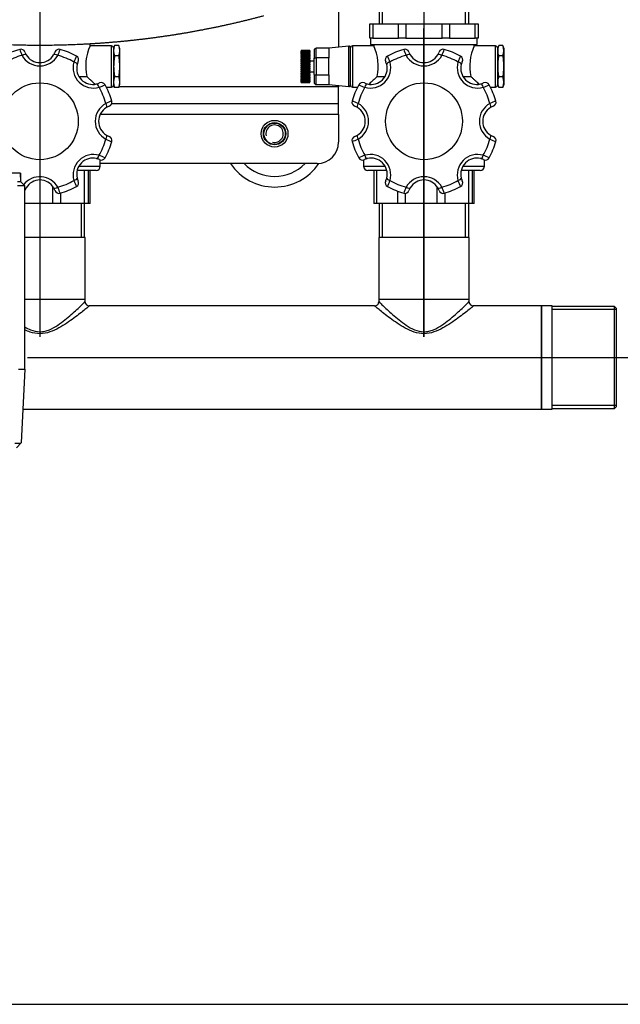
# Model space of a CAD drawing. Extents: x -132501 to 411300, y -42818 to 427495.
# Tile 285 of 330: x 249434 to 249716, y 241340 to 241801. Entities that reach past the tile are written whole.
import ezdxf

# ---------------------------------------------------------------- set-up
doc = ezdxf.new("R2010")
doc.units = 0
doc.header["$LTSCALE"] = 50
doc.linetypes.add('CENTER2', pattern=[28.575, 19.05, -3.175, 3.175, -3.175])
for name, color, linetype in [('11_FIBOX_MCE14_M', 7, 'CONTINUOUS'), ('405809_-_FT_STUT', 7, 'CONTINUOUS'), ('91040265_-_FT_ST', 7, 'CONTINUOUS'), ('96053355_-_FT_NI', 7, 'CONTINUOUS'), ('96055565_-_VIBRA', 7, 'CONTINUOUS'), ('96158847_-_FT_RO', 7, 'CONTINUOUS'), ('96308586', 7, 'CONTINUOUS'), ('97823497_-_HAHN-', 7, 'CONTINUOUS'), ('97823500_-_VENTI', 7, 'CONTINUOUS'), ('97823502_-_STOPF', 7, 'CONTINUOUS'), ('BOLZEN_DIN_976_1', 7, 'CONTINUOUS'), ('CRIE_5-4_A_FLEXI', 7, 'CONTINUOUS'), ('Default', 7, 'CONTINUOUS'), ('SCHEIBE_DIN_125_', 7, 'CONTINUOUS'), ('SF_LAYOUT', 7, 'CONTINUOUS')]:
    doc.layers.add(name, color=color, linetype=linetype)

# ---------------------------------------------------------------- blocks, each defined once
blk = doc.blocks.new('SEANNOT_GROUP10')
at = {"layer": 'Default', "color": 7, "linetype": 'CENTER2'}
blk.add_line((104.388, 90.336), (104.388, 36.266), dxfattribs=at)
blk = doc.blocks.new('SEANNOT_GROUP13')
at = {"layer": 'Default', "color": 7, "linetype": 'CENTER2'}
blk.add_line((122.388, 36.266), (122.388, 50.711), dxfattribs=at)
blk = doc.blocks.new('SEANNOT_GROUP15')
at = {"layer": 'Default', "color": 7, "linetype": 'CENTER2'}
blk.add_line((103.803, 35.301), (132.465, 35.301), dxfattribs=at)
blk = doc.blocks.new('SEANNOT_GROUP18')
at = {"layer": 'Default', "color": 7, "linetype": 'CENTER2'}
blk.add_line((122.388, 86.536), (122.388, 36.266), dxfattribs=at)
blk = doc.blocks.new('SE1')
at = {"layer": '11_FIBOX_MCE14_M', "color": 7, "linetype": 'Continuous'}
for p, q in [((103.476, 43.936), (103.083, 43.936)), ((103.484, 43.936), (103.476, 43.936)), ((103.476, 43.936), (103.483, 43.536)), ((103.492, 43.533), (103.484, 43.936)), ((103.488, 43.536), (103.338, 43.536)), ((103.488, 43.536), (103.688, 43.336)), ((103.688, 43.336), (103.338, 43.336)), ((103.688, 34.756), (103.688, 43.336)), ((103.389, 34.756), (103.688, 34.756)), ((103.688, 34.756), (103.507, 31.301)), ((103.688, 34.736), (103.687, 34.736)), ((103.688, 34.736), (103.688, 34.756)), ((103.507, 31.301), (103.288, 31.074))]:
    blk.add_line(p, q, dxfattribs=at)
blk.add_arc((103.32, 32.974), 1.683, 266.1499, 276.375, dxfattribs=at)
at = {"layer": '405809_-_FT_STUT', "color": 7, "linetype": 'Continuous'}
for p, q in [((127.888, 32.886), (127.888, 37.716)), ((128.388, 37.716), (127.888, 37.716)), ((128.388, 32.886), (128.388, 37.716)), ((131.313, 37.691), (128.388, 37.691)), ((131.388, 37.543), (128.388, 37.543)), ((131.313, 32.911), (131.313, 37.691)), ((131.388, 37.616), (131.313, 37.691)), ((131.388, 37.616), (131.388, 32.986)), ((127.888, 32.886), (128.388, 32.886)), ((131.388, 33.059), (128.388, 33.059)), ((128.388, 32.911), (131.313, 32.911)), ((131.313, 32.911), (131.388, 32.986))]:
    blk.add_line(p, q, dxfattribs=at)
at = {"layer": '91040265_-_FT_ST', "color": 7, "linetype": 'Continuous'}
for p, q in [((106.336, 40.916), (106.336, 42.516)), ((106.484, 40.916), (106.484, 42.516)), ((120.293, 42.516), (120.293, 40.916)), ((120.441, 40.916), (120.441, 42.516)), ((124.336, 40.916), (124.336, 42.516)), ((124.484, 40.916), (124.484, 42.516)), ((106.508, 40.916), (103.688, 40.916)), ((106.508, 38.016), (106.508, 40.916)), ((124.508, 40.916), (120.268, 40.916)), ((120.268, 40.916), (120.268, 38.016)), ((124.508, 38.016), (124.508, 40.916)), ((106.508, 38.016), (103.688, 38.016)), ((124.508, 38.016), (120.268, 38.016))]:
    blk.add_line(p, q, dxfattribs=at)
at = {"layer": '96053355_-_FT_NI', "color": 7, "linetype": 'Continuous'}
for p, q in [((120.293, 53.636), (120.293, 50.936)), ((120.441, 50.936), (120.441, 53.636)), ((124.336, 50.936), (124.336, 53.636)), ((124.484, 50.936), (124.484, 53.636))]:
    blk.add_line(p, q, dxfattribs=at)
at = {"layer": '96055565_-_VIBRA', "color": 7, "linetype": 'Continuous'}
for radius, start, end in [(2.5, 214.0558, 326.018), (2, 224.427, 315.573)]:
    blk.add_arc((115.388, 45.786), radius, start, end, dxfattribs=at)
at = {"layer": '96158847_-_FT_RO', "color": 7, "linetype": 'Continuous'}
for p, q in [((106.508, 38.016), (103.688, 38.016)), ((106.508, 37.901), (106.508, 38.016)), ((124.508, 38.016), (120.268, 38.016)), ((120.268, 38.016), (120.268, 37.916)), ((124.508, 37.901), (124.508, 38.016)), ((120.068, 37.716), (106.692, 37.716)), ((127.888, 37.716), (124.692, 37.716)), ((127.888, 37.716), (127.888, 32.886)), ((103.59, 32.886), (127.888, 32.886))]:
    blk.add_line(p, q, dxfattribs=at)
for centre, radius, start, end in [((106.707, 37.915), 0.199, 184.2585, 267.4052), ((120.072, 37.911), 0.194, 266.7532, 1.5491), ((124.707, 37.915), 0.199, 184.2585, 267.4052)]:
    blk.add_arc(centre, radius, start, end, dxfattribs=at)
for points, knots in [([(103.684, 36.732), (103.767, 36.683), (103.855, 36.638), (104.085, 36.544), (104.237, 36.507), (104.467, 36.507), (104.545, 36.517), (104.695, 36.55), (104.767, 36.574), (104.975, 36.66), (105.105, 36.736), (105.344, 36.894), (105.455, 36.978), (105.668, 37.147), (105.768, 37.233), (105.953, 37.395), (106.039, 37.473), (106.196, 37.617), (106.266, 37.683), (106.382, 37.794), (106.429, 37.839), (106.492, 37.899), (106.508, 37.916), (106.508, 37.916)], [0.1982365, 0.1982365, 0.1982365, 0.1982365, 0.21875, 0.21875, 0.25, 0.25, 0.265625, 0.265625, 0.28125, 0.28125, 0.3125, 0.3125, 0.34375, 0.34375, 0.375, 0.375, 0.40625, 0.40625, 0.4375, 0.4375, 0.46875, 0.46875, 0.499375, 0.499375, 0.499375, 0.499375]), ([(120.268, 37.916), (120.268, 37.916), (120.286, 37.899), (120.35, 37.837), (120.397, 37.791), (120.514, 37.68), (120.583, 37.616), (120.738, 37.472), (120.826, 37.393), (121.105, 37.148), (121.317, 36.97), (121.677, 36.733), (121.807, 36.658), (122.085, 36.544), (122.237, 36.507), (122.467, 36.507), (122.545, 36.517), (122.695, 36.55), (122.767, 36.574), (122.975, 36.66), (123.105, 36.736), (123.344, 36.894), (123.455, 36.978), (123.668, 37.147), (123.768, 37.233), (123.953, 37.395), (124.039, 37.473), (124.196, 37.617), (124.266, 37.683), (124.382, 37.794), (124.429, 37.839), (124.492, 37.899), (124.508, 37.916), (124.508, 37.916)], [0, 0, 0, 0, 0.03125, 0.03125, 0.0625, 0.0625, 0.09375, 0.09375, 0.125, 0.125, 0.1875, 0.1875, 0.21875, 0.21875, 0.25, 0.25, 0.265625, 0.265625, 0.28125, 0.28125, 0.3125, 0.3125, 0.34375, 0.34375, 0.375, 0.375, 0.40625, 0.40625, 0.4375, 0.4375, 0.46875, 0.46875, 0.499375, 0.499375, 0.499375, 0.499375]), ([(106.708, 37.716), (106.708, 37.716), (106.69, 37.7), (106.619, 37.643), (106.565, 37.599), (106.434, 37.494), (106.355, 37.431), (106.179, 37.294), (106.083, 37.221), (105.876, 37.069), (105.764, 36.989), (105.529, 36.832), (105.406, 36.755), (105.145, 36.612), (105.005, 36.546), (104.709, 36.447), (104.551, 36.416), (104.237, 36.414), (104.078, 36.444), (103.846, 36.52), (103.765, 36.553), (103.686, 36.59)], [0.500595, 0.500595, 0.500595, 0.500595, 0.53125, 0.53125, 0.5625, 0.5625, 0.59375, 0.59375, 0.625, 0.625, 0.65625, 0.65625, 0.6875, 0.6875, 0.71875, 0.71875, 0.75, 0.75, 0.78125, 0.78125, 0.7989749, 0.7989749, 0.7989749, 0.7989749]), ([(124.708, 37.716), (124.708, 37.716), (124.69, 37.7), (124.619, 37.643), (124.565, 37.599), (124.434, 37.494), (124.355, 37.431), (124.179, 37.294), (124.083, 37.221), (123.876, 37.069), (123.764, 36.989), (123.529, 36.832), (123.406, 36.755), (123.145, 36.612), (123.005, 36.546), (122.709, 36.447), (122.551, 36.416), (122.237, 36.414), (122.078, 36.444), (121.783, 36.541), (121.642, 36.607), (121.248, 36.821), (121.012, 36.987), (120.596, 37.293), (120.413, 37.437), (120.215, 37.596), (120.161, 37.64), (120.088, 37.7), (120.068, 37.716), (120.068, 37.716)], [0.500595, 0.500595, 0.500595, 0.500595, 0.53125, 0.53125, 0.5625, 0.5625, 0.59375, 0.59375, 0.625, 0.625, 0.65625, 0.65625, 0.6875, 0.6875, 0.71875, 0.71875, 0.75, 0.75, 0.78125, 0.78125, 0.8125, 0.8125, 0.875, 0.875, 0.9375, 0.9375, 0.96875, 0.96875, 1, 1, 1, 1])]:
    blk.add_open_spline(points, degree=3, knots=knots, dxfattribs=at)
at = {"layer": '96308586', "color": 7, "linetype": 'Continuous'}
for p, q in [((118.388, 69.636), (118.388, 49.832)), ((107.878, 47.986), (107.791, 47.986)), ((118.388, 47.986), (108.099, 47.986)), ((118.388, 48.04), (118.388, 47.986)), ((118.388, 47.186), (118.388, 47.986)), ((118.388, 47.186), (107.751, 47.186)), ((118.388, 46.686), (118.388, 47.186)), ((118.388, 46.686), (107.22, 46.686)), ((118.388, 46.686), (118.388, 45.386)), ((117.388, 44.386), (107.218, 44.386))]:
    blk.add_line(p, q, dxfattribs=at)
blk.add_circle((115.388, 45.786), 0.625, dxfattribs=at)
blk.add_arc((117.388, 45.386), 1, 270, 0, dxfattribs=at)
at = {"layer": '97823497_-_HAHN-', "color": 7, "linetype": 'Continuous'}
for p, q in [((119.848, 50.266), (119.848, 50.936)), ((119.848, 50.936), (119.994, 50.936)), ((119.994, 50.936), (121.19, 50.936)), ((119.994, 50.936), (119.994, 50.266)), ((121.19, 50.266), (121.19, 50.936)), ((121.19, 50.936), (121.543, 50.936)), ((121.543, 50.936), (123.234, 50.936)), ((121.543, 50.936), (121.543, 50.266)), ((123.234, 50.266), (123.234, 50.936)), ((123.234, 50.936), (123.587, 50.936)), ((123.587, 50.936), (124.783, 50.936)), ((123.587, 50.936), (123.587, 50.266)), ((124.783, 50.266), (124.783, 50.936)), ((124.783, 50.936), (124.929, 50.936)), ((124.929, 50.936), (124.929, 50.266)), ((107.738, 49.901), (106.733, 49.901)), ((106.738, 49.888), (106.738, 49.966)), ((107.738, 47.971), (107.738, 49.901)), ((119.038, 49.901), (119.038, 47.971)), ((120.038, 49.901), (119.038, 49.901)), ((119.994, 50.266), (119.848, 50.266)), ((119.888, 50.266), (119.888, 49.966)), ((119.888, 49.966), (124.888, 49.966)), ((119.994, 50.266), (121.19, 50.266)), ((120.038, 49.966), (120.038, 49.901)), ((121.543, 50.266), (121.19, 50.266)), ((121.543, 50.266), (123.234, 50.266)), ((123.587, 50.266), (123.234, 50.266)), ((123.587, 50.266), (124.783, 50.266)), ((125.738, 49.901), (124.733, 49.901)), ((124.738, 49.888), (124.738, 49.966)), ((124.929, 50.266), (124.783, 50.266)), ((124.888, 49.966), (124.888, 50.266)), ((125.738, 47.971), (125.738, 49.901)), ((107.838, 49.801), (107.838, 48.071)), ((118.938, 48.071), (118.938, 49.801)), ((125.838, 49.801), (125.838, 48.071)), ((106.237, 48.466), (106.582, 48.466)), ((120.195, 48.466), (120.547, 48.466)), ((124.237, 48.466), (124.582, 48.466)), ((107.499, 47.971), (107.738, 47.971)), ((119.038, 47.971), (119.278, 47.971)), ((125.499, 47.971), (125.738, 47.971)), ((107.218, 44.266), (107.218, 44.557)), ((119.558, 44.557), (119.558, 44.266)), ((125.218, 44.266), (125.218, 44.557)), ((107.018, 44.066), (106.166, 44.066)), ((106.239, 44.266), (107.218, 44.266)), ((106.482, 42.516), (106.482, 44.066)), ((106.649, 44.066), (106.649, 42.516)), ((106.739, 42.516), (106.739, 44.066)), ((106.74, 42.516), (106.74, 44.066)), ((119.558, 44.266), (120.545, 44.266)), ((120.62, 44.066), (119.758, 44.066)), ((120.037, 44.066), (120.037, 42.516)), ((120.163, 44.066), (120.163, 42.516)), ((125.018, 44.066), (124.161, 44.066)), ((124.243, 44.266), (125.218, 44.266)), ((124.482, 42.516), (124.482, 44.066)), ((124.649, 44.066), (124.649, 42.516)), ((124.739, 42.516), (124.739, 44.066)), ((124.74, 42.516), (124.74, 44.066)), ((104.999, 42.516), (104.999, 43.298)), ((105.361, 43.004), (105.361, 42.516)), ((121.158, 42.516), (121.158, 43.089)), ((121.503, 42.989), (121.503, 42.516)), ((122.999, 42.516), (122.999, 43.298)), ((123.361, 43.004), (123.361, 42.516)), ((104.999, 42.516), (103.688, 42.516)), ((105.361, 42.516), (104.999, 42.516)), ((106.482, 42.516), (105.361, 42.516)), ((106.649, 42.516), (106.482, 42.516)), ((106.739, 42.516), (106.649, 42.516)), ((106.739, 42.516), (106.74, 42.516)), ((120.163, 42.516), (120.037, 42.516)), ((121.158, 42.516), (120.163, 42.516)), ((121.503, 42.516), (121.158, 42.516)), ((122.999, 42.516), (121.503, 42.516)), ((123.361, 42.516), (122.999, 42.516)), ((124.482, 42.516), (123.361, 42.516)), ((124.649, 42.516), (124.482, 42.516)), ((124.739, 42.516), (124.649, 42.516)), ((124.739, 42.516), (124.74, 42.516))]:
    blk.add_line(p, q, dxfattribs=at)
for centre in [(104.388, 46.366), (122.388, 46.366)]:
    blk.add_circle(centre, 1.8, dxfattribs=at)
for centre, radius, start, end in [((108.87, 48.943), 2.337, 155.7918, 191.7733), ((107.738, 49.801), 0.1, 0, 90), ((119.038, 49.801), 0.1, 90, 180), ((117.915, 48.943), 2.329, 348.1648, 24.2701), ((126.87, 48.943), 2.337, 155.7918, 191.7733), ((125.738, 49.801), 0.1, 0, 90), ((104.388, 46.366), 3.5, 105.7062, 119.2938), ((104.388, 46.366), 3.2, 105.1405, 119.8595), ((103.495, 49.543), 0.2, 19.8906, 105.7062), ((105.916, 50.558), 2.608, 198.3989, 205.0326), ((104.388, 49.916), 0.955, 208.8805, 331.1195), ((104.388, 49.866), 0.75, 199.8906, 210.9306), ((104.388, 49.866), 0.75, 210.9306, 329.0694), ((104.388, 49.866), 0.75, 329.0694, 340.1094), ((105.282, 49.543), 0.2, 74.2938, 160.1094), ((102.861, 50.558), 2.609, 334.9677, 341.6008), ((104.388, 46.366), 3.2, 60.1405, 74.8595), ((104.388, 46.366), 3.5, 60.7062, 74.2938), ((108.433, 48.25), 2.608, 153.3989, 160.0326), ((106.003, 49.244), 0.2, 334.8906, 60.7062), ((120.774, 49.244), 0.2, 119.2938, 205.1094), ((122.388, 46.366), 3.5, 105.7062, 119.2938), ((118.343, 48.25), 2.609, 19.9677, 26.6008), ((122.388, 46.366), 3.2, 105.1405, 119.8595), ((121.495, 49.543), 0.2, 19.8906, 105.7062), ((123.916, 50.558), 2.608, 198.3989, 205.0326), ((122.388, 49.916), 0.955, 208.8805, 331.1195), ((122.388, 49.866), 0.75, 199.8906, 210.9306), ((122.388, 49.866), 0.75, 210.9306, 329.0694), ((122.388, 49.866), 0.75, 329.0694, 340.1094), ((123.282, 49.543), 0.2, 74.2938, 160.1094), ((120.861, 50.558), 2.609, 334.9677, 341.6008), ((122.388, 46.366), 3.2, 60.1405, 74.8595), ((122.388, 46.366), 3.5, 60.7062, 74.2938), ((126.433, 48.25), 2.608, 153.3989, 160.0326), ((124.003, 49.244), 0.2, 334.8906, 60.7062), ((106.899, 48.876), 0.955, 163.8805, 286.1195), ((106.863, 48.841), 0.75, 165.9306, 284.0694), ((106.863, 48.841), 0.75, 154.8906, 165.9306), ((119.878, 48.876), 0.955, 253.8805, 16.1195), ((119.914, 48.841), 0.75, 255.9306, 14.0694), ((119.914, 48.841), 0.75, 14.0694, 25.1094), ((124.899, 48.876), 0.955, 163.8805, 286.1195), ((124.863, 48.841), 0.75, 165.9306, 284.0694), ((124.863, 48.841), 0.75, 154.8906, 165.9306), ((106.863, 48.841), 0.75, 284.0694, 295.1094), ((106.273, 50.411), 2.609, 289.9677, 296.6008), ((107.266, 47.98), 0.2, 29.2938, 115.1094), ((104.388, 46.366), 3.5, 15.7062, 29.2938), ((107.738, 48.071), 0.1, 270, 0), ((119.038, 48.071), 0.1, 180, 270), ((122.388, 46.366), 3.5, 150.7062, 164.2938), ((119.51, 47.98), 0.2, 64.8906, 150.7062), ((120.504, 50.41), 2.608, 243.3989, 250.0326), ((119.914, 48.841), 0.75, 244.8906, 255.9306), ((124.863, 48.841), 0.75, 284.0694, 295.1094), ((124.273, 50.411), 2.609, 289.9677, 296.6008), ((125.266, 47.98), 0.2, 29.2938, 115.1094), ((122.388, 46.366), 3.5, 15.7062, 29.2938), ((125.738, 48.071), 0.1, 270, 0), ((104.388, 46.366), 3.2, 15.1405, 29.8595), ((122.388, 46.366), 3.2, 150.1405, 164.8595), ((122.388, 46.366), 3.2, 15.1405, 29.8595), ((107.938, 46.366), 0.955, 118.8805, 241.1195), ((108.581, 44.838), 2.608, 108.3989, 115.0326), ((107.888, 46.366), 0.75, 109.8906, 120.9306), ((107.565, 47.259), 0.2, 289.8906, 15.7062), ((119.212, 47.259), 0.2, 164.2938, 250.1094), ((118.196, 44.838), 2.609, 64.9677, 71.6008), ((118.888, 46.366), 0.75, 59.0694, 70.1094), ((118.838, 46.366), 0.955, 298.8805, 61.1195), ((125.938, 46.366), 0.955, 118.8805, 241.1195), ((126.581, 44.838), 2.608, 108.3989, 115.0326), ((125.888, 46.366), 0.75, 109.8906, 120.9306), ((125.565, 47.259), 0.2, 289.8906, 15.7062), ((107.888, 46.366), 0.75, 120.9306, 239.0694), ((118.888, 46.366), 0.75, 300.9306, 59.0694), ((125.888, 46.366), 0.75, 120.9306, 239.0694), ((107.888, 46.366), 0.75, 239.0694, 250.1094), ((118.888, 46.366), 0.75, 289.8906, 300.9306), ((125.888, 46.366), 0.75, 239.0694, 250.1094), ((104.388, 46.366), 3.2, 330.1405, 344.8595), ((104.388, 46.366), 3.5, 330.7062, 344.2938), ((108.581, 47.893), 2.609, 244.9677, 251.6008), ((107.565, 45.472), 0.2, 344.2938, 70.1094), ((119.212, 45.472), 0.2, 109.8906, 195.7062), ((118.196, 47.893), 2.608, 288.3989, 295.0326), ((122.388, 46.366), 3.5, 195.7062, 209.2938), ((122.388, 46.366), 3.2, 195.1405, 209.8595), ((122.388, 46.366), 3.2, 330.1405, 344.8595), ((122.388, 46.366), 3.5, 330.7062, 344.2938), ((126.581, 47.893), 2.609, 244.9677, 251.6008), ((125.565, 45.472), 0.2, 344.2938, 70.1094), ((106.899, 43.856), 0.955, 73.8805, 196.1195), ((106.273, 42.321), 2.608, 63.3989, 70.0326), ((120.504, 42.321), 2.609, 109.9677, 116.6008), ((119.878, 43.856), 0.955, 343.8805, 106.1195), ((124.899, 43.856), 0.955, 73.8805, 196.1195), ((124.273, 42.321), 2.608, 63.3989, 70.0326), ((106.863, 43.891), 0.75, 75.9306, 194.0694), ((106.863, 43.891), 0.75, 64.8906, 75.9306), ((107.266, 44.751), 0.2, 244.8906, 330.7062), ((119.51, 44.751), 0.2, 209.2938, 295.1094), ((119.914, 43.891), 0.75, 104.0694, 115.1094), ((119.914, 43.891), 0.75, 345.9306, 104.0694), ((124.863, 43.891), 0.75, 75.9306, 194.0694), ((124.863, 43.891), 0.75, 64.8906, 75.9306), ((125.266, 44.751), 0.2, 244.8906, 330.7062), ((107.018, 44.266), 0.2, 270, 0), ((119.758, 44.266), 0.2, 180, 270), ((125.018, 44.266), 0.2, 270, 0), ((104.388, 42.816), 0.955, 28.8805, 142.8904), ((104.388, 42.866), 0.75, 30.9306, 149.0694), ((104.388, 46.366), 3.2, 285.1405, 299.8595), ((108.433, 44.481), 2.609, 199.9677, 206.6008), ((106.003, 43.488), 0.2, 299.2938, 25.1094), ((106.863, 43.891), 0.75, 194.0694, 205.1094), ((120.774, 43.488), 0.2, 154.8906, 240.7062), ((119.914, 43.891), 0.75, 334.8906, 345.9306), ((118.344, 44.481), 2.608, 333.3989, 340.0326), ((122.388, 46.366), 3.2, 240.1405, 254.8595), ((122.388, 42.816), 0.955, 28.8805, 151.1195), ((122.388, 42.866), 0.75, 30.9306, 149.0694), ((122.388, 46.366), 3.2, 285.1405, 299.8595), ((126.433, 44.481), 2.609, 199.9677, 206.6008), ((124.003, 43.488), 0.2, 299.2938, 25.1094), ((124.863, 43.891), 0.75, 194.0694, 205.1094), ((104.388, 42.866), 0.75, 149.0694, 160.1094), ((104.388, 42.866), 0.75, 19.8906, 30.9306), ((105.282, 43.189), 0.2, 199.8906, 285.7062), ((102.861, 42.173), 2.608, 18.3989, 25.0326), ((104.388, 46.366), 3.5, 285.7062, 299.2938), ((122.388, 46.366), 3.5, 240.7062, 254.2938), ((123.916, 42.173), 2.609, 154.9677, 161.6008), ((121.495, 43.189), 0.2, 254.2938, 340.1094), ((122.388, 42.866), 0.75, 149.0694, 160.1094), ((122.388, 42.866), 0.75, 19.8906, 30.9306), ((123.282, 43.189), 0.2, 199.8906, 285.7062), ((120.861, 42.173), 2.608, 18.3989, 25.0326), ((122.388, 46.366), 3.5, 285.7062, 299.2938)]:
    blk.add_arc(centre, radius, start, end, dxfattribs=at)
for centre, major_axis, start_param, end_param in [((103.573, 49.377), (-0.172, -0.103), 3.141593, 4.603327), ((105.203, 49.377), (0.172, -0.103), 1.679859, 3.141593), ((121.573, 49.377), (-0.172, -0.103), 3.141593, 4.603327), ((123.203, 49.377), (0.172, -0.103), 1.679859, 3.141593), ((105.942, 49.072), (-0.194, 0.049), 3.141593, 4.603327), ((120.835, 49.072), (0.194, 0.049), 1.679859, 3.141593), ((123.942, 49.072), (-0.194, 0.049), 3.141593, 4.603327), ((107.094, 47.919), (0.049, -0.194), 1.679859, 3.141593), ((119.683, 47.919), (-0.049, -0.194), 3.141593, 4.603327), ((125.094, 47.919), (0.049, -0.194), 1.679859, 3.141593), ((107.4, 47.181), (-0.103, 0.172), 3.141593, 4.603327), ((119.377, 47.181), (-0.103, -0.172), 4.821451, 6.283185), ((125.4, 47.181), (-0.103, 0.172), 3.141593, 4.603327), ((107.4, 45.551), (-0.103, -0.172), 1.679859, 3.141593), ((119.377, 45.551), (0.103, -0.172), 3.141593, 4.603327), ((125.4, 45.551), (-0.103, -0.172), 1.679859, 3.141593), ((107.094, 44.812), (0.049, 0.194), 3.141593, 4.603327), ((119.683, 44.812), (-0.049, 0.194), 1.679859, 3.141593), ((125.094, 44.812), (0.049, 0.194), 3.141593, 4.603327), ((105.942, 43.66), (-0.194, -0.049), 1.679859, 3.141593), ((120.835, 43.66), (0.194, -0.049), 3.141593, 4.603327), ((123.942, 43.66), (-0.194, -0.049), 1.679859, 3.141593), ((103.573, 43.354), (-0.172, 0.103), 2.509552, 3.141593), ((105.203, 43.354), (0.172, 0.103), 3.141593, 4.603327), ((121.573, 43.354), (-0.172, 0.103), 1.679859, 3.141593), ((123.203, 43.354), (0.172, 0.103), 3.141593, 4.603327)]:
    blk.add_ellipse(centre, major_axis=major_axis, ratio=0.387206, start_param=start_param, end_param=end_param, dxfattribs=at)
for points, knots in [([(106.971, 48.105), (106.963, 48.113), (106.954, 48.12), (106.894, 48.174), (106.837, 48.227), (106.745, 48.312), (106.713, 48.342), (106.648, 48.403), (106.615, 48.434), (106.582, 48.466)], [0.729025, 0.729025, 0.729025, 0.729025, 0.75, 0.75, 0.875, 0.875, 0.9375, 0.9375, 1, 1, 1, 1]), ([(120.195, 48.466), (120.128, 48.402), (120.064, 48.342), (119.972, 48.257), (119.942, 48.229), (119.885, 48.176), (119.857, 48.152), (119.82, 48.117), (119.808, 48.107), (119.796, 48.096)], [0, 0, 0, 0, 0.125, 0.125, 0.1875, 0.1875, 0.25, 0.25, 0.2801282, 0.2801282, 0.2801282, 0.2801282]), ([(124.971, 48.105), (124.963, 48.113), (124.954, 48.12), (124.894, 48.174), (124.837, 48.227), (124.745, 48.312), (124.713, 48.342), (124.648, 48.403), (124.615, 48.434), (124.582, 48.466)], [0.729025, 0.729025, 0.729025, 0.729025, 0.75, 0.75, 0.875, 0.875, 0.9375, 0.9375, 1, 1, 1, 1])]:
    blk.add_open_spline(points, degree=3, knots=knots, dxfattribs=at)
at = {"layer": '97823500_-_VENTI', "color": 7, "linetype": 'Continuous'}
for p, q in [((118.873, 49.88), (117.928, 49.786)), ((118.873, 47.991), (118.873, 49.88)), ((118.928, 49.831), (118.928, 48.041)), ((116.638, 49.685), (116.638, 49.683)), ((117.038, 49.685), (116.638, 49.685)), ((116.638, 49.676), (116.638, 49.683)), ((116.638, 49.683), (117.038, 49.683)), ((116.638, 49.676), (116.638, 49.668)), ((117.038, 49.676), (116.638, 49.676)), ((116.638, 49.656), (116.638, 49.668)), ((116.638, 49.668), (117.038, 49.668)), ((116.638, 49.656), (116.638, 49.642)), ((117.038, 49.656), (116.638, 49.656)), ((116.638, 49.624), (116.638, 49.642)), ((116.638, 49.642), (117.038, 49.642)), ((116.638, 49.624), (116.638, 49.605)), ((117.038, 49.624), (116.638, 49.624)), ((116.638, 49.581), (116.638, 49.605)), ((116.638, 49.605), (117.038, 49.605)), ((116.638, 49.581), (116.638, 49.557)), ((117.038, 49.581), (116.638, 49.581)), ((116.638, 49.527), (116.638, 49.557)), ((116.638, 49.557), (117.038, 49.557)), ((116.638, 49.527), (116.638, 49.499)), ((117.038, 49.527), (116.638, 49.527)), ((116.638, 49.465), (116.638, 49.499)), ((116.638, 49.499), (117.038, 49.499)), ((116.638, 49.465), (116.638, 49.433)), ((117.038, 49.465), (116.638, 49.465)), ((116.638, 49.394), (116.638, 49.433)), ((116.638, 49.433), (117.038, 49.433)), ((116.638, 49.394), (116.638, 49.359)), ((117.038, 49.394), (116.638, 49.394)), ((116.638, 49.316), (116.638, 49.359)), ((116.638, 49.359), (117.038, 49.359)), ((117.038, 49.685), (117.038, 49.683)), ((117.038, 49.676), (117.038, 49.683)), ((117.038, 49.676), (117.038, 49.668)), ((117.038, 49.656), (117.038, 49.668)), ((117.038, 49.656), (117.038, 49.642)), ((117.038, 49.624), (117.038, 49.642)), ((117.038, 49.624), (117.038, 49.605)), ((117.038, 49.581), (117.038, 49.605)), ((117.038, 49.581), (117.038, 49.557)), ((117.038, 49.527), (117.038, 49.557)), ((117.038, 49.527), (117.038, 49.499)), ((117.038, 49.465), (117.038, 49.499)), ((117.038, 49.465), (117.038, 49.433)), ((117.038, 49.394), (117.038, 49.433)), ((117.038, 49.394), (117.038, 49.359)), ((117.038, 49.316), (117.038, 49.359)), ((117.238, 49.686), (117.238, 49.31)), ((117.338, 49.336), (117.338, 49.786)), ((117.928, 49.786), (117.338, 49.786)), ((117.928, 49.786), (117.928, 49.336)), ((118.938, 49.786), (118.928, 49.786)), ((116.638, 49.316), (116.638, 49.278)), ((117.038, 49.316), (116.638, 49.316)), ((116.638, 49.232), (116.638, 49.278)), ((116.638, 49.278), (117.038, 49.278)), ((116.638, 49.232), (116.638, 49.191)), ((117.038, 49.232), (116.638, 49.232)), ((116.638, 49.144), (116.638, 49.191)), ((116.638, 49.191), (117.038, 49.191)), ((116.638, 49.144), (116.638, 49.101)), ((117.038, 49.144), (116.638, 49.144)), ((116.638, 49.052), (116.638, 49.101)), ((116.638, 49.101), (117.038, 49.101)), ((116.638, 49.052), (116.638, 49.008)), ((117.038, 49.052), (116.638, 49.052)), ((116.638, 48.958), (116.638, 49.008)), ((116.638, 49.008), (117.038, 49.008)), ((116.638, 48.958), (116.638, 48.914)), ((117.038, 48.958), (116.638, 48.958)), ((116.638, 48.864), (116.638, 48.914)), ((116.638, 48.914), (117.038, 48.914)), ((117.038, 49.316), (117.038, 49.278)), ((117.038, 49.232), (117.038, 49.278)), ((117.038, 49.232), (117.038, 49.191)), ((117.038, 49.144), (117.038, 49.191)), ((117.238, 49.186), (117.038, 49.186)), ((117.038, 49.144), (117.038, 49.101)), ((117.038, 49.052), (117.038, 49.101)), ((117.038, 49.052), (117.038, 49.008)), ((117.038, 48.958), (117.038, 49.008)), ((117.038, 48.958), (117.038, 48.914)), ((117.038, 48.864), (117.038, 48.914)), ((117.238, 48.562), (117.238, 49.31)), ((117.928, 49.336), (117.338, 49.336)), ((117.338, 49.336), (117.338, 48.536)), ((117.928, 48.536), (117.928, 49.336)), ((118.938, 49.336), (118.928, 49.336)), ((116.638, 48.864), (116.638, 48.82)), ((117.038, 48.864), (116.638, 48.864)), ((116.638, 48.771), (116.638, 48.82)), ((116.638, 48.82), (117.038, 48.82)), ((116.638, 48.771), (116.638, 48.728)), ((117.038, 48.771), (116.638, 48.771)), ((116.638, 48.68), (116.638, 48.728)), ((116.638, 48.728), (117.038, 48.728)), ((116.638, 48.68), (116.638, 48.639)), ((117.038, 48.68), (116.638, 48.68)), ((116.638, 48.594), (116.638, 48.639)), ((116.638, 48.639), (117.038, 48.639)), ((116.638, 48.594), (116.638, 48.555)), ((117.038, 48.594), (116.638, 48.594)), ((116.638, 48.513), (116.638, 48.555)), ((116.638, 48.555), (117.038, 48.555)), ((116.638, 48.513), (116.638, 48.477)), ((117.038, 48.513), (116.638, 48.513)), ((116.638, 48.439), (116.638, 48.477)), ((116.638, 48.477), (117.038, 48.477)), ((116.638, 48.439), (116.638, 48.406)), ((117.038, 48.439), (116.638, 48.439)), ((117.038, 48.864), (117.038, 48.82)), ((117.038, 48.771), (117.038, 48.82)), ((117.038, 48.771), (117.038, 48.728)), ((117.038, 48.68), (117.038, 48.728)), ((117.038, 48.686), (117.238, 48.686)), ((117.038, 48.68), (117.038, 48.639)), ((117.038, 48.594), (117.038, 48.639)), ((117.038, 48.594), (117.038, 48.555)), ((117.038, 48.513), (117.038, 48.555)), ((117.038, 48.513), (117.038, 48.477)), ((117.038, 48.439), (117.038, 48.477)), ((117.038, 48.439), (117.038, 48.406)), ((117.238, 48.562), (117.238, 48.186)), ((117.338, 48.536), (117.928, 48.536)), ((117.338, 48.086), (117.338, 48.536)), ((117.928, 48.536), (117.928, 48.086)), ((118.928, 48.536), (118.938, 48.536)), ((116.638, 48.372), (116.638, 48.406)), ((116.638, 48.406), (117.038, 48.406)), ((116.638, 48.372), (116.638, 48.344)), ((117.038, 48.372), (116.638, 48.372)), ((116.638, 48.315), (116.638, 48.344)), ((116.638, 48.344), (117.038, 48.344)), ((116.638, 48.315), (116.638, 48.291)), ((117.038, 48.315), (116.638, 48.315)), ((116.638, 48.267), (116.638, 48.291)), ((116.638, 48.291), (117.038, 48.291)), ((116.638, 48.267), (116.638, 48.248)), ((117.038, 48.267), (116.638, 48.267)), ((116.638, 48.23), (116.638, 48.248)), ((116.638, 48.248), (117.038, 48.248)), ((116.638, 48.23), (116.638, 48.216)), ((117.038, 48.23), (116.638, 48.23)), ((116.638, 48.204), (116.638, 48.216)), ((116.638, 48.216), (117.038, 48.216)), ((116.638, 48.204), (116.638, 48.195)), ((117.038, 48.204), (116.638, 48.204)), ((116.638, 48.189), (116.638, 48.195)), ((116.638, 48.195), (117.038, 48.195)), ((116.638, 48.189), (116.638, 48.186)), ((117.038, 48.189), (116.638, 48.189)), ((116.638, 48.186), (117.038, 48.186)), ((117.038, 48.372), (117.038, 48.406)), ((117.038, 48.372), (117.038, 48.344)), ((117.038, 48.315), (117.038, 48.344)), ((117.038, 48.315), (117.038, 48.291)), ((117.038, 48.267), (117.038, 48.291)), ((117.038, 48.267), (117.038, 48.248)), ((117.038, 48.23), (117.038, 48.248)), ((117.038, 48.23), (117.038, 48.216)), ((117.038, 48.204), (117.038, 48.216)), ((117.038, 48.204), (117.038, 48.195)), ((117.038, 48.189), (117.038, 48.195)), ((117.038, 48.189), (117.038, 48.186)), ((117.338, 48.086), (117.928, 48.086)), ((117.928, 48.086), (118.873, 47.991)), ((118.928, 48.086), (118.938, 48.086))]:
    blk.add_line(p, q, dxfattribs=at)
for centre, radius, start, end in [((118.878, 49.831), 0.05, 0, 95.7106), ((117.338, 49.686), 0.1, 90, 180), ((117.338, 48.186), 0.1, 180, 270), ((118.878, 48.041), 0.05, 264.2894, 0)]:
    blk.add_arc(centre, radius, start, end, dxfattribs=at)
for points in [[(117.238, 49.31), (117.238, 49.313), (117.241, 49.317), (117.251, 49.323), (117.258, 49.326), (117.276, 49.331), (117.287, 49.333), (117.312, 49.335), (117.325, 49.336), (117.338, 49.336)], [(117.238, 48.562), (117.238, 48.558), (117.241, 48.555), (117.251, 48.549), (117.258, 48.546), (117.276, 48.541), (117.287, 48.539), (117.312, 48.536), (117.325, 48.536), (117.338, 48.536)]]:
    blk.add_open_spline(points, degree=3, knots=[0, 0, 0, 0, 0.25, 0.25, 0.5, 0.5, 0.75, 0.75, 1, 1, 1, 1], dxfattribs=at)
at = {"layer": '97823502_-_STOPF', "color": 7, "linetype": 'Continuous'}
for p, q in [((107.888, 49.917), (107.838, 49.767)), ((108.088, 49.917), (107.888, 49.917)), ((108.138, 49.767), (108.088, 49.917)), ((125.888, 49.917), (125.838, 49.767)), ((126.088, 49.917), (125.888, 49.917)), ((126.138, 49.767), (126.088, 49.917)), ((108.088, 49.427), (107.888, 49.427)), ((108.138, 48.104), (108.138, 49.767)), ((126.088, 49.427), (125.888, 49.427)), ((126.138, 48.104), (126.138, 49.767)), ((108.088, 48.445), (107.888, 48.445)), ((126.088, 48.445), (125.888, 48.445)), ((107.838, 48.104), (107.888, 47.954)), ((108.088, 47.954), (108.138, 48.104)), ((125.838, 48.104), (125.888, 47.954)), ((126.088, 47.954), (126.138, 48.104)), ((108.088, 47.954), (107.888, 47.954)), ((126.088, 47.954), (125.888, 47.954))]:
    blk.add_line(p, q, dxfattribs=at)
for centre, start, end in [((108.561, 49.672), 159.9589, 200.0411), ((107.416, 49.672), 339.9589, 20.0411), ((126.561, 49.672), 159.9589, 200.0411), ((125.416, 49.672), 339.9589, 20.0411), ((108.561, 48.2), 159.9589, 200.0411), ((107.416, 48.2), 339.9589, 20.0411), ((126.561, 48.2), 159.9589, 200.0411), ((125.416, 48.2), 339.9589, 20.0411)]:
    blk.add_arc(centre, 0.716, start, end, dxfattribs=at)
for points in [[(107.888, 49.427), (107.875, 49.345), (107.864, 49.264), (107.849, 49.1), (107.845, 49.019), (107.845, 48.855), (107.848, 48.773), (107.864, 48.609), (107.875, 48.527), (107.888, 48.445)], [(108.088, 48.445), (108.102, 48.527), (108.113, 48.609), (108.128, 48.773), (108.132, 48.855), (108.132, 49.019), (108.128, 49.1), (108.113, 49.264), (108.102, 49.345), (108.088, 49.427)], [(125.888, 49.427), (125.875, 49.345), (125.864, 49.264), (125.849, 49.1), (125.845, 49.019), (125.845, 48.855), (125.848, 48.773), (125.864, 48.609), (125.875, 48.527), (125.888, 48.445)], [(126.088, 48.445), (126.102, 48.527), (126.113, 48.609), (126.128, 48.773), (126.132, 48.855), (126.132, 49.019), (126.128, 49.1), (126.113, 49.264), (126.102, 49.345), (126.088, 49.427)]]:
    blk.add_open_spline(points, degree=3, knots=[0, 0, 0, 0, 0.25, 0.25, 0.5, 0.5, 0.75, 0.75, 1, 1, 1, 1], dxfattribs=at)
at = {"layer": 'BOLZEN_DIN_976_1', "color": 7, "linetype": 'Continuous'}
blk.add_circle((115.388, 45.786), 0.5, dxfattribs=at)
blk.add_circle((115.388, 45.786), 0.5, dxfattribs=at)
blk.add_arc((115.388, 45.786), 0.408, 255, 195, dxfattribs=at)
at = {"layer": 'CRIE_5-4_A_FLEXI', "color": 7, "linetype": 'Continuous'}
blk.add_open_spline([(93.888, 51.316), (95.171, 50.973), (96.474, 50.714), (97.776, 50.455), (99.093, 50.282), (100.41, 50.109), (101.735, 50.022), (103.06, 49.936), (104.388, 49.936), (105.716, 49.936), (107.042, 50.022), (108.367, 50.109), (109.684, 50.282), (111, 50.455), (112.303, 50.714), (113.605, 50.973), (114.888, 51.316)], degree=2, knots=[0, 0, 0, 0.125, 0.125, 0.25, 0.25, 0.375, 0.375, 0.5, 0.5, 0.625, 0.625, 0.75, 0.75, 0.875, 0.875, 1, 1, 1], dxfattribs=at)
at = {"layer": 'SCHEIBE_DIN_125_', "color": 7, "linetype": 'Continuous'}
blk.add_circle((115.388, 45.786), 0.525, dxfattribs=at)

msp = doc.modelspace()

# ---------------------------------------------------------------- linework, layer by layer
at = {"layer": 'SF_LAYOUT', "color": 7, "linetype": 'Continuous'}
msp.add_line((248449.7068, 241339.7787), (252549.7068, 241339.7787), dxfattribs=at)

# ---------------------------------------------------------------- block references
at = {"layer": 'Default', "xscale": 10, "yscale": 10, "zscale": 10}
for name in ['SE1', 'SEANNOT_GROUP10', 'SEANNOT_GROUP18', 'SEANNOT_GROUP13', 'SEANNOT_GROUP15']:
    msp.add_blockref(name, (248399.7068, 241289.7787), dxfattribs=at)

doc.saveas('drawing.dxf')
